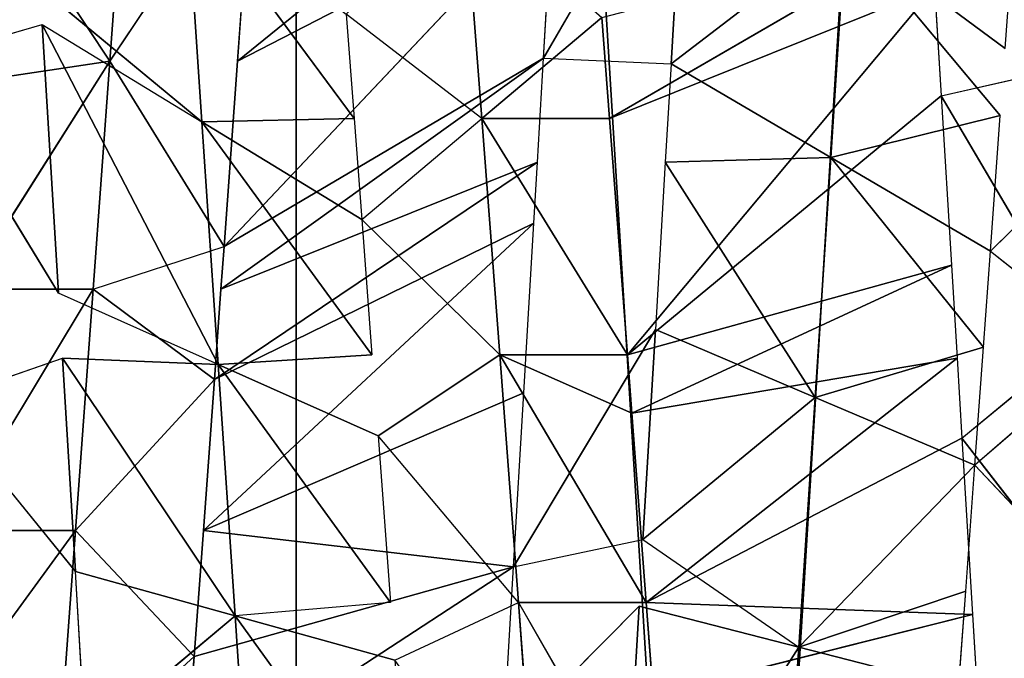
# Model space of a CAD drawing. Extents: x 143 to 263, y -61 to 82.
# Tile 309 of 656: x 156.061 to 156.735, y 72.486 to 72.923. Entities that reach past the tile are written whole.
import ezdxf

# ---------------------------------------------------------------- set-up
doc = ezdxf.new("R2010")
doc.units = 0
doc.header["$LTSCALE"] = 25.4
doc.layers.get('0').update_dxf_attribs({"color": 13, "linetype": 'CONTINUOUS'})

# ---------------------------------------------------------------- blocks, each defined once
blk = doc.blocks.new('ICE-BALL-8126_STL')
at = {"color": 41}
for p, q in [((9.4681, -47.13778, 93.45457), (9.37523, -47.04354, 93.49136)), ((9.4681, -47.13778, 93.45457), (9.53372, -47.05505, 93.43259)), ((9.53372, -47.05505, 93.43259), (9.61473, -47.14847, 93.40977)), ((9.59622, -47.15735, 96.84064), (9.71895, -47.06244, 96.86255)), ((9.70089, -47.06728, 93.39053), (9.61473, -47.14847, 93.40977)), ((9.3618, -47.17157, 96.77552), (9.52729, -47.07402, 96.82475)), ((9.59622, -47.15735, 96.84064), (9.52729, -47.07402, 96.82475)), ((9.3618, -47.17157, 96.77552), (9.3421, -47.08527, 96.76858)), ((9.32922, -47.12772, 93.51218), (9.24834, -47.23709, 93.34087)), ((9.24834, -47.23709, 93.34087), (9.37523, -47.13105, 93.49136)), ((9.37523, -47.13105, 93.49136), (9.40396, -47.24715, 93.27632)), ((9.37523, -47.13105, 93.49136), (9.40396, -47.24715, 93.27632)), ((9.4681, -47.13778, 93.45457), (9.37523, -47.13105, 93.49136)), ((9.4681, -47.13778, 93.45457), (9.40396, -47.24715, 93.27632)), ((9.4681, -47.13778, 93.45457), (9.40396, -47.24715, 93.27632)), ((9.40396, -47.24715, 93.27632), (9.53372, -47.14256, 93.43259)), ((9.40396, -47.24715, 93.27632), (9.53372, -47.14256, 93.43259)), ((9.53372, -47.14256, 93.43259), (9.4681, -47.13778, 93.45457)), ((9.53372, -47.14256, 93.43259), (9.56827, -47.25784, 93.22611)), ((9.61473, -47.14847, 93.40977), (9.53372, -47.14256, 93.43259)), ((9.53372, -47.14256, 93.43259), (9.56827, -47.25784, 93.22611)), ((9.56827, -47.25784, 93.22611), (9.61473, -47.14847, 93.40977)), ((9.56827, -47.25784, 93.22611), (9.61473, -47.14847, 93.40977)), ((9.59622, -47.15735, 96.84064), (9.71701, -47.15006, 96.86227)), ((9.70089, -47.15478, 93.39053), (9.61473, -47.14847, 93.40977)), ((9.73927, -47.26903, 93.19176), (9.61473, -47.14847, 93.40977)), ((9.73927, -47.26903, 93.19176), (9.61473, -47.14847, 93.40977)), ((9.70878, -47.37354, 96.4768), (9.71701, -47.15006, 96.86227)), ((9.70878, -47.37354, 96.4768), (9.71701, -47.15006, 96.86227)), ((9.71701, -47.15006, 96.86227), (9.80369, -47.14484, 96.87301)), ((9.77199, -47.36881, 96.48739), (9.71701, -47.15006, 96.86227)), ((9.77199, -47.36881, 96.48739), (9.71701, -47.15006, 96.86227)), ((9.54135, -47.16067, 96.82821), (9.59622, -47.15735, 96.84064)), ((9.70878, -47.37354, 96.4768), (9.59622, -47.15735, 96.84064)), ((9.70878, -47.37354, 96.4768), (9.59622, -47.15735, 96.84064)), ((9.70089, -47.15478, 93.39053), (9.73927, -47.26903, 93.19176)), ((9.70089, -47.15478, 93.39053), (9.73927, -47.26903, 93.19176)), ((9.76732, -47.15966, 93.37912), (9.70089, -47.15478, 93.39053)), ((9.4776, -47.16453, 96.81163), (9.54135, -47.16067, 96.82821)), ((9.5791, -47.38328, 96.44659), (9.54135, -47.16067, 96.82821)), ((9.5791, -47.38328, 96.44659), (9.54135, -47.16067, 96.82821)), ((9.70878, -47.37354, 96.4768), (9.54135, -47.16067, 96.82821)), ((9.70878, -47.37354, 96.4768), (9.54135, -47.16067, 96.82821)), ((9.76732, -47.15966, 93.37912), (9.73927, -47.26903, 93.19176)), ((9.76732, -47.15966, 93.37912), (9.73927, -47.26903, 93.19176)), ((9.3618, -47.17157, 96.77552), (9.4776, -47.16453, 96.81163)), ((9.53906, -47.3863, 96.43488), (9.4776, -47.16453, 96.81163)), ((9.53906, -47.3863, 96.43488), (9.4776, -47.16453, 96.81163)), ((9.5791, -47.38328, 96.44659), (9.4776, -47.16453, 96.81163)), ((9.5791, -47.38328, 96.44659), (9.4776, -47.16453, 96.81163)), ((9.28755, -47.17609, 96.7481), (9.3618, -47.17157, 96.77552)), ((9.37718, -47.39854, 96.37531), (9.28755, -47.17609, 96.7481)), ((9.37718, -47.39854, 96.37531), (9.28755, -47.17609, 96.7481)), ((9.53906, -47.3863, 96.43488), (9.28755, -47.17609, 96.7481)), ((9.53906, -47.3863, 96.43488), (9.28755, -47.17609, 96.7481)), ((9.53906, -47.3863, 96.43488), (9.3618, -47.17157, 96.77552)), ((9.53906, -47.3863, 96.43488), (9.3618, -47.17157, 96.77552)), ((9.37718, -47.39854, 96.37531), (9.24944, -47.17842, 96.73268)), ((9.37718, -47.39854, 96.37531), (9.24944, -47.17842, 96.73268)), ((9.40396, -47.24715, 93.27632), (9.24834, -47.23709, 93.34087)), ((9.40396, -47.24715, 93.27632), (9.24834, -47.23709, 93.34087)), ((9.33983, -47.35653, 93.09806), (9.24834, -47.23709, 93.34087)), ((9.33983, -47.35653, 93.09806), (9.24834, -47.23709, 93.34087)), ((9.33983, -47.35653, 93.09806), (9.40396, -47.24715, 93.27632)), ((9.33983, -47.35653, 93.09806), (9.40396, -47.24715, 93.27632)), ((9.56827, -47.25784, 93.22611), (9.40396, -47.24715, 93.27632)), ((9.56827, -47.25784, 93.22611), (9.40396, -47.24715, 93.27632)), ((9.40711, -47.36047, 93.07523), (9.40396, -47.24715, 93.27632)), ((9.40711, -47.36047, 93.07523), (9.40396, -47.24715, 93.27632)), ((9.40711, -47.36047, 93.07523), (9.56827, -47.25784, 93.22611)), ((9.40711, -47.36047, 93.07523), (9.56827, -47.25784, 93.22611)), ((9.52182, -47.36722, 93.04245), (9.56827, -47.25784, 93.22611)), ((9.52182, -47.36722, 93.04245), (9.56827, -47.25784, 93.22611)), ((9.56827, -47.25784, 93.22611), (9.73927, -47.26903, 93.19176)), ((9.66559, -47.37571, 93.0118), (9.56827, -47.25784, 93.22611)), ((9.56827, -47.25784, 93.22611), (9.73927, -47.26903, 93.19176)), ((9.66559, -47.37571, 93.0118), (9.56827, -47.25784, 93.22611)), ((9.66559, -47.37571, 93.0118), (9.73927, -47.26903, 93.19176)), ((9.71121, -47.37841, 93.00442), (9.73927, -47.26903, 93.19176)), ((9.91461, -47.28057, 93.17442), (9.73927, -47.26903, 93.19176)), ((9.73927, -47.26903, 93.19176), (9.93029, -47.39143, 92.98415)), ((9.73927, -47.26903, 93.19176), (9.93029, -47.39143, 92.98415)), ((9.91461, -47.28057, 93.17442), (9.73927, -47.26903, 93.19176)), ((9.16746, -47.34647, 93.16957), (9.33983, -47.35653, 93.09806)), ((9.33588, -47.4438, 93.09949), (9.16746, -47.34647, 93.16957)), ((9.16746, -47.34647, 93.16957), (9.33983, -47.35653, 93.09806)), ((9.33588, -47.4438, 93.09949), (9.33983, -47.35653, 93.09806)), ((9.33983, -47.35653, 93.09806), (9.40711, -47.36047, 93.07523)), ((9.40711, -47.36047, 93.07523), (9.52182, -47.36722, 93.04245)), ((9.70878, -47.46104, 96.4768), (9.8834, -47.3605, 96.49969)), ((9.52182, -47.36722, 93.04245), (9.66559, -47.37571, 93.0118)), ((9.6842, -47.46431, 93.00865), (9.52182, -47.36722, 93.04245)), ((9.52182, -47.36722, 93.04245), (9.66559, -47.37571, 93.0118)), ((9.70878, -47.37354, 96.4768), (9.77199, -47.36881, 96.48739)), ((9.53906, -47.4738, 96.43488), (9.70878, -47.37354, 96.4768)), ((9.53906, -47.4738, 96.43488), (9.70878, -47.37354, 96.4768)), ((9.5791, -47.38328, 96.44659), (9.70878, -47.37354, 96.4768)), ((9.5791, -47.38328, 96.44659), (9.70878, -47.37354, 96.4768)), ((9.6842, -47.46431, 93.00865), (9.66559, -47.37571, 93.0118)), ((9.70878, -47.46104, 96.4768), (9.70878, -47.37354, 96.4768)), ((9.71121, -47.37841, 93.00442), (9.93029, -47.39143, 92.98415)), ((9.80525, -47.47149, 92.99266), (9.71121, -47.37841, 93.00442)), ((9.71121, -47.37841, 93.00442), (9.93029, -47.39143, 92.98415)), ((9.37718, -47.39854, 96.37531), (9.53906, -47.3863, 96.43488)), ((9.37718, -47.39854, 96.37531), (9.53906, -47.3863, 96.43488)), ((9.53906, -47.3863, 96.43488), (9.5791, -47.38328, 96.44659)), ((9.5791, -47.38328, 96.44659), (9.53906, -47.4738, 96.43488)), ((9.53906, -47.4738, 96.43488), (9.53906, -47.3863, 96.43488)), ((9.30796, -47.4038, 96.3434), (9.37718, -47.39854, 96.37531)), ((9.37718, -47.39854, 96.37531), (9.37718, -47.48604, 96.37531)), ((9.37718, -47.48604, 96.37531), (9.30796, -47.4038, 96.3434)), ((9.15968, -47.43352, 93.17326), (9.33802, -47.65335, 93.50806)), ((9.15968, -47.43352, 93.17326), (9.33802, -47.65335, 93.50806)), ((9.22668, -47.43742, 93.14281), (9.33802, -47.65335, 93.50806)), ((9.22668, -47.43742, 93.14281), (9.33802, -47.65335, 93.50806)), ((9.22668, -47.43742, 93.14281), (9.46492, -47.66255, 93.45572)), ((9.22668, -47.43742, 93.14281), (9.46492, -47.66255, 93.45572)), ((9.33588, -47.4438, 93.09949), (9.22668, -47.43742, 93.14281)), ((9.33588, -47.4438, 93.09949), (9.46492, -47.66255, 93.45572)), ((9.33588, -47.4438, 93.09949), (9.46492, -47.66255, 93.45572)), ((9.33588, -47.4438, 93.09949), (9.49403, -47.66467, 93.4455)), ((9.33588, -47.4438, 93.09949), (9.49403, -47.66467, 93.4455)), ((9.40711, -47.44798, 93.07523), (9.33588, -47.4438, 93.09949)), ((9.40711, -47.44798, 93.07523), (9.49403, -47.66467, 93.4455)), ((9.40711, -47.44798, 93.07523), (9.49403, -47.66467, 93.4455)), ((9.40711, -47.44798, 93.07523), (9.55598, -47.66918, 93.42584)), ((9.40711, -47.44798, 93.07523), (9.55598, -47.66918, 93.42584)), ((9.4489, -47.45043, 93.06241), (9.40711, -47.44798, 93.07523)), ((9.4489, -47.45043, 93.06241), (9.55598, -47.66918, 93.42584)), ((9.4489, -47.45043, 93.06241), (9.55598, -47.66918, 93.42584)), ((9.4489, -47.45043, 93.06241), (9.65931, -47.67673, 93.39918)), ((9.4489, -47.45043, 93.06241), (9.65931, -47.67673, 93.39918)), ((9.56521, -47.45728, 93.03201), (9.4489, -47.45043, 93.06241)), ((9.8834, -47.448, 96.49969), (9.70878, -47.46104, 96.4768)), ((9.8834, -47.448, 96.49969), (9.70878, -47.46104, 96.4768)), ((9.56521, -47.45728, 93.03201), (9.65931, -47.67673, 93.39918)), ((9.56521, -47.45728, 93.03201), (9.65931, -47.67673, 93.39918)), ((9.6842, -47.46431, 93.00865), (9.56521, -47.45728, 93.03201)), ((9.53906, -47.4738, 96.43488), (9.70878, -47.46104, 96.4768)), ((9.53906, -47.4738, 96.43488), (9.70878, -47.46104, 96.4768)), ((9.70878, -47.46104, 96.4768), (9.59453, -47.55712, 96.45081)), ((9.65931, -47.67673, 93.39918), (9.6842, -47.46431, 93.00865)), ((9.65931, -47.67673, 93.39918), (9.6842, -47.46431, 93.00865)), ((9.6842, -47.46431, 93.00865), (9.74556, -47.68306, 93.38254)), ((9.6842, -47.46431, 93.00865), (9.74556, -47.68306, 93.38254)), ((9.6842, -47.46431, 93.00865), (9.83126, -47.68936, 93.37089)), ((9.6842, -47.46431, 93.00865), (9.83126, -47.68936, 93.37089)), ((9.80525, -47.47149, 92.99266), (9.6842, -47.46431, 93.00865)), ((9.74826, -47.54559, 96.48373), (9.70878, -47.46104, 96.4768)), ((9.53906, -47.4738, 96.43488), (9.37718, -47.48604, 96.37531)), ((9.53906, -47.4738, 96.43488), (9.37718, -47.48604, 96.37531)), ((9.44637, -47.5683, 96.40325), (9.53906, -47.4738, 96.43488)), ((9.53906, -47.4738, 96.43488), (9.59453, -47.55712, 96.45081)), ((9.22569, -47.49759, 96.29997), (9.37718, -47.48604, 96.37531)), ((9.22569, -47.49759, 96.29997), (9.37718, -47.48604, 96.37531)), ((9.37718, -47.48604, 96.37531), (9.30573, -47.57898, 96.34231)), ((9.44637, -47.5683, 96.40325), (9.37718, -47.48604, 96.37531)), ((9.71791, -47.65496, 96.67072), (9.8834, -47.5355, 96.49969)), ((9.71791, -47.65496, 96.67072), (9.8834, -47.5355, 96.49969)), ((9.74826, -47.54559, 96.48373), (9.71791, -47.65496, 96.67072)), ((9.70878, -47.54854, 96.4768), (9.54564, -47.66649, 96.63383)), ((9.70878, -47.54854, 96.4768), (9.54564, -47.66649, 96.63383)), ((9.59453, -47.55712, 96.45081), (9.70878, -47.54854, 96.4768)), ((9.70878, -47.54854, 96.4768), (9.71791, -47.65496, 96.67072)), ((9.53906, -47.56129, 96.43488), (9.37962, -47.67767, 96.58054)), ((9.53906, -47.56129, 96.43488), (9.37962, -47.67767, 96.58054)), ((9.44637, -47.5683, 96.40325), (9.53906, -47.56129, 96.43488)), ((9.54564, -47.66649, 96.63383), (9.53906, -47.56129, 96.43488)), ((9.59453, -47.55712, 96.45081), (9.54564, -47.66649, 96.63383)), ((9.37718, -47.57354, 96.37531), (9.44637, -47.5683, 96.40325)), ((9.44637, -47.5683, 96.40325), (9.37962, -47.67767, 96.58054)), ((9.44637, -47.5683, 96.40325), (9.37962, -47.67767, 96.58054)), ((9.37718, -47.57354, 96.37531), (9.22202, -47.68835, 96.51225)), ((9.37718, -47.57354, 96.37531), (9.22202, -47.68835, 96.51225)), ((9.30573, -47.57898, 96.34231), (9.37718, -47.57354, 96.37531)), ((9.37962, -47.67767, 96.58054), (9.37718, -47.57354, 96.37531)), ((9.37962, -47.67767, 96.58054), (9.37718, -47.57354, 96.37531)), ((0, -47.61319, 112.57052), (23, -47.61319, 112.57052)), ((0, -47.61319, 112.57052), (23, -47.61319, 112.57052)), ((23, -47.61319, 77.2953), (0, -47.61319, 77.2953)), ((23, -47.61319, 77.2953), (0, -47.61319, 77.2953)), ((9.1915, -47.64251, 93.58579), (9.33802, -47.74086, 93.50806)), ((9.89393, -47.64324, 96.69027), (9.71791, -47.65496, 96.67072)), ((9.89393, -47.64324, 96.69027), (9.71791, -47.65496, 96.67072)), ((9.33802, -47.65335, 93.50806), (9.29239, -47.65006, 93.53017)), ((9.46492, -47.66255, 93.45572), (9.33802, -47.65335, 93.50806)), ((9.71791, -47.65496, 96.67072), (9.54135, -47.77317, 96.8282)), ((9.71791, -47.65496, 96.67072), (9.54135, -47.77317, 96.8282)), ((9.54564, -47.66649, 96.63383), (9.71791, -47.65496, 96.67072)), ((9.54564, -47.66649, 96.63383), (9.71791, -47.65496, 96.67072)), ((9.68755, -47.76434, 96.85772), (9.71791, -47.65496, 96.67072)), ((9.68755, -47.76434, 96.85772), (9.71791, -47.65496, 96.67072)), ((9.80371, -47.75734, 96.87301), (9.71791, -47.65496, 96.67072)), ((9.80371, -47.75734, 96.87301), (9.71791, -47.65496, 96.67072)), ((9.33802, -47.74086, 93.50806), (9.46492, -47.66255, 93.45572)), ((9.49403, -47.66467, 93.4455), (9.46492, -47.66255, 93.45572)), ((9.49403, -47.75217, 93.4455), (9.46492, -47.66255, 93.45572)), ((9.31286, -47.78705, 96.75784), (9.54564, -47.66649, 96.63383)), ((9.31286, -47.78705, 96.75784), (9.54564, -47.66649, 96.63383)), ((9.37962, -47.67767, 96.58054), (9.54564, -47.66649, 96.63383)), ((9.37962, -47.67767, 96.58054), (9.54564, -47.66649, 96.63383)), ((9.55598, -47.66918, 93.42584), (9.49403, -47.66467, 93.4455)), ((9.49403, -47.75217, 93.4455), (9.55598, -47.66918, 93.42584)), ((9.54564, -47.66649, 96.63383), (9.49675, -47.77587, 96.81686)), ((9.54564, -47.66649, 96.63383), (9.54135, -47.77317, 96.8282)), ((9.65931, -47.67673, 93.39918), (9.55598, -47.66918, 93.42584)), ((9.65931, -47.76423, 93.39918), (9.55598, -47.66918, 93.42584)), ((9.22202, -47.68835, 96.51225), (9.37962, -47.67767, 96.58054)), ((9.22202, -47.68835, 96.51225), (9.37962, -47.67767, 96.58054)), ((9.28754, -47.78859, 96.7481), (9.37962, -47.67767, 96.58054)), ((9.31286, -47.78705, 96.75784), (9.37962, -47.67767, 96.58054)), ((9.74556, -47.68306, 93.38254), (9.65931, -47.67673, 93.39918)), ((9.65931, -47.76423, 93.39918), (9.74556, -47.68306, 93.38254)), ((9.83126, -47.68936, 93.37089), (9.74556, -47.68306, 93.38254)), ((9.83126, -47.77686, 93.37089), (9.74556, -47.68306, 93.38254)), ((9.33802, -47.74086, 93.50806), (9.1915, -47.73001, 93.58579)), ((9.33802, -47.74086, 93.50806), (9.1915, -47.73001, 93.58579)), ((9.21893, -47.81962, 93.5697), (9.33802, -47.74086, 93.50806)), ((9.21893, -47.81962, 93.5697), (9.33802, -47.74086, 93.50806)), ((9.49403, -47.75217, 93.4455), (9.33802, -47.74086, 93.50806)), ((9.49403, -47.75217, 93.4455), (9.33802, -47.74086, 93.50806)), ((9.49403, -47.83966, 93.4455), (9.33802, -47.74086, 93.50806)), ((9.49403, -47.83966, 93.4455), (9.33802, -47.74086, 93.50806)), ((9.35115, -47.8293, 93.50204), (9.33802, -47.74086, 93.50806)), ((9.35115, -47.8293, 93.50204), (9.33802, -47.74086, 93.50806)), ((9.65931, -47.76423, 93.39918), (9.49403, -47.75217, 93.4455)), ((9.65931, -47.76423, 93.39918), (9.49403, -47.75217, 93.4455)), ((9.49403, -47.83966, 93.4455), (9.49403, -47.75217, 93.4455)), ((9.49403, -47.83966, 93.4455), (9.49403, -47.75217, 93.4455)), ((9.80371, -47.75734, 96.87301), (9.68755, -47.76434, 96.85772)), ((9.68755, -47.76434, 96.85772), (9.54135, -47.77317, 96.8282)), ((9.68755, -47.76434, 96.85772), (9.54135, -47.77317, 96.8282)), ((9.57102, -47.85887, 96.83514), (9.68755, -47.76434, 96.85772)), ((9.65931, -47.76423, 93.39918), (9.83126, -47.77686, 93.37089)), ((9.79249, -47.86151, 93.37556), (9.65931, -47.76423, 93.39918)), ((9.65931, -47.76423, 93.39918), (9.83126, -47.77686, 93.37089)), ((9.79249, -47.86151, 93.37556), (9.65931, -47.76423, 93.39918)), ((9.65931, -47.85173, 93.39918), (9.65931, -47.76423, 93.39918)), ((9.65931, -47.85173, 93.39918), (9.65931, -47.76423, 93.39918)), ((9.49675, -47.77587, 96.81686), (9.31286, -47.78705, 96.75784)), ((9.49675, -47.77587, 96.81686), (9.31286, -47.78705, 96.75784)), ((9.33782, -47.87303, 96.76704), (9.49675, -47.77587, 96.81686)), ((9.57102, -47.85887, 96.83514), (9.54135, -47.77317, 96.8282)), ((9.33782, -47.87303, 96.76704), (9.31286, -47.78705, 96.75784))]:
    blk.add_line(p, q, dxfattribs=at)
mesh = blk.add_polyface(dxfattribs=at)
corners = [(23, -45.5517, 117.2876), (0, -47.61319, 112.57052), (23, -47.61319, 112.57052), (0, -45.5517, 117.2876)]
mesh.append_faces([[corners[k] for k in face] for face in [(0, 1, 2), (1, 0, 3)]], dxfattribs={"vtx0": -1, "color": 41})
mesh = blk.add_polyface(dxfattribs=at)
corners = [(23, -47.61319, 77.2953), (0, -45.5517, 72.57822), (23, -45.5517, 72.57822), (0, -47.61319, 77.2953)]
mesh.append_faces([[corners[k] for k in face] for face in [(0, 1, 2), (1, 0, 3)]], dxfattribs={"vtx0": -1, "color": 41})
mesh = blk.add_polyface(dxfattribs=at)
corners = [(0, -47.97406, 84.91157), (21.2, -46.66827, 80.03829), (0, -46.66827, 80.03829), (21.2, -47.97406, 84.91157)]
mesh.append_faces([[corners[k] for k in face] for face in [(0, 1, 2), (1, 0, 3)]], dxfattribs={"vtx0": -1, "color": 41})
mesh = blk.add_polyface(dxfattribs=at)
corners = [(0, -46.66827, 109.82753), (21.2, -47.97406, 104.95425), (0, -47.97406, 104.95425), (21.2, -46.66827, 109.82753)]
mesh.append_faces([[corners[k] for k in face] for face in [(0, 1, 2), (1, 0, 3)]], dxfattribs={"vtx0": -1, "color": 41})
mesh = blk.add_polyface(dxfattribs=at)
corners = [(9.87403, -47.16752, 93.36685), (9.70089, -46.97978, 93.39053), (9.70089, -47.06728, 93.39053), (9.87403, -47.08002, 93.36685)]
mesh.append_faces([[corners[k] for k in face] for face in [(0, 1, 2), (1, 0, 3)]], dxfattribs={"vtx0": -1, "color": 41})
mesh = blk.add_polyface(dxfattribs=at)
corners = [(9.53372, -47.05505, 93.43259), (9.37523, -47.04354, 93.49136), (9.4681, -47.13778, 93.45457)]
mesh.append_faces([[corners[k] for k in face] for face in [(0, 1, 2)]], dxfattribs={"color": 41})
mesh = blk.add_polyface(dxfattribs=at)
corners = [(9.70089, -47.06728, 93.39053), (9.53372, -47.05505, 93.43259), (9.61473, -47.14847, 93.40977)]
mesh.append_faces([[corners[k] for k in face] for face in [(0, 1, 2)]], dxfattribs={"color": 41})
mesh = blk.add_polyface(dxfattribs=at)
corners = [(9.71895, -47.06244, 96.86255), (9.59622, -47.15735, 96.84064), (9.52729, -47.07402, 96.82475)]
mesh.append_faces([[corners[k] for k in face] for face in [(0, 1, 2)]], dxfattribs={"color": 41})
mesh = blk.add_polyface(dxfattribs=at)
corners = [(9.52729, -47.07402, 96.82475), (9.3618, -47.17157, 96.77552), (9.3421, -47.08527, 96.76858)]
mesh.append_faces([[corners[k] for k in face] for face in [(0, 1, 2)]], dxfattribs={"color": 41})
mesh = blk.add_polyface(dxfattribs=at)
corners = [(9.22685, -47.12022, 93.5652), (9.24834, -47.23709, 93.34087), (9.32922, -47.12772, 93.51218)]
mesh.append_faces([[corners[k] for k in face] for face in [(0, 1, 2)]], dxfattribs={"color": 41})
mesh = blk.add_polyface(dxfattribs=at)
corners = [(9.37523, -47.13105, 93.49136), (9.24834, -47.23709, 93.34087), (9.40396, -47.24715, 93.27632)]
mesh.append_faces([[corners[k] for k in face] for face in [(0, 1, 2)]], dxfattribs={"color": 41})
mesh = blk.add_polyface(dxfattribs=at)
corners = [(9.37523, -47.13105, 93.49136), (9.40396, -47.24715, 93.27632), (9.4681, -47.13778, 93.45457)]
mesh.append_faces([[corners[k] for k in face] for face in [(0, 1, 2)]], dxfattribs={"color": 41})
mesh = blk.add_polyface(dxfattribs=at)
corners = [(9.4681, -47.13778, 93.45457), (9.40396, -47.24715, 93.27632), (9.53372, -47.14256, 93.43259)]
mesh.append_faces([[corners[k] for k in face] for face in [(0, 1, 2)]], dxfattribs={"color": 41})
mesh = blk.add_polyface(dxfattribs=at)
corners = [(9.53372, -47.14256, 93.43259), (9.40396, -47.24715, 93.27632), (9.56827, -47.25784, 93.22611)]
mesh.append_faces([[corners[k] for k in face] for face in [(0, 1, 2)]], dxfattribs={"color": 41})
mesh = blk.add_polyface(dxfattribs=at)
corners = [(9.53372, -47.14256, 93.43259), (9.56827, -47.25784, 93.22611), (9.61473, -47.14847, 93.40977)]
mesh.append_faces([[corners[k] for k in face] for face in [(0, 1, 2)]], dxfattribs={"color": 41})
mesh = blk.add_polyface(dxfattribs=at)
corners = [(9.61473, -47.14847, 93.40977), (9.56827, -47.25784, 93.22611), (9.73927, -47.26903, 93.19176)]
mesh.append_faces([[corners[k] for k in face] for face in [(0, 1, 2)]], dxfattribs={"color": 41})
mesh = blk.add_polyface(dxfattribs=at)
corners = [(9.71701, -47.15006, 96.86227), (9.70878, -47.37354, 96.4768), (9.59622, -47.15735, 96.84064)]
mesh.append_faces([[corners[k] for k in face] for face in [(0, 1, 2)]], dxfattribs={"color": 41})
mesh = blk.add_polyface(dxfattribs=at)
corners = [(9.61473, -47.14847, 93.40977), (9.73927, -47.26903, 93.19176), (9.70089, -47.15478, 93.39053)]
mesh.append_faces([[corners[k] for k in face] for face in [(0, 1, 2)]], dxfattribs={"color": 41})
mesh = blk.add_polyface(dxfattribs=at)
corners = [(9.71701, -47.15006, 96.86227), (9.77199, -47.36881, 96.48739), (9.70878, -47.37354, 96.4768)]
mesh.append_faces([[corners[k] for k in face] for face in [(0, 1, 2)]], dxfattribs={"color": 41})
mesh = blk.add_polyface(dxfattribs=at)
corners = [(9.80369, -47.14484, 96.87301), (9.77199, -47.36881, 96.48739), (9.71701, -47.15006, 96.86227)]
mesh.append_faces([[corners[k] for k in face] for face in [(0, 1, 2)]], dxfattribs={"color": 41})
mesh = blk.add_polyface(dxfattribs=at)
corners = [(9.59622, -47.15735, 96.84064), (9.70878, -47.37354, 96.4768), (9.54135, -47.16067, 96.82821)]
mesh.append_faces([[corners[k] for k in face] for face in [(0, 1, 2)]], dxfattribs={"color": 41})
mesh = blk.add_polyface(dxfattribs=at)
corners = [(9.70089, -47.15478, 93.39053), (9.73927, -47.26903, 93.19176), (9.76732, -47.15966, 93.37912)]
mesh.append_faces([[corners[k] for k in face] for face in [(0, 1, 2)]], dxfattribs={"color": 41})
mesh = blk.add_polyface(dxfattribs=at)
corners = [(9.54135, -47.16067, 96.82821), (9.5791, -47.38328, 96.44659), (9.4776, -47.16453, 96.81163)]
mesh.append_faces([[corners[k] for k in face] for face in [(0, 1, 2)]], dxfattribs={"color": 41})
mesh = blk.add_polyface(dxfattribs=at)
corners = [(9.54135, -47.16067, 96.82821), (9.70878, -47.37354, 96.4768), (9.5791, -47.38328, 96.44659)]
mesh.append_faces([[corners[k] for k in face] for face in [(0, 1, 2)]], dxfattribs={"color": 41})
mesh = blk.add_polyface(dxfattribs=at)
corners = [(9.76732, -47.15966, 93.37912), (9.73927, -47.26903, 93.19176), (9.91461, -47.28057, 93.17442)]
mesh.append_faces([[corners[k] for k in face] for face in [(0, 1, 2)]], dxfattribs={"color": 41})
mesh = blk.add_polyface(dxfattribs=at)
corners = [(9.4776, -47.16453, 96.81163), (9.53906, -47.3863, 96.43488), (9.3618, -47.17157, 96.77552)]
mesh.append_faces([[corners[k] for k in face] for face in [(0, 1, 2)]], dxfattribs={"color": 41})
mesh = blk.add_polyface(dxfattribs=at)
corners = [(9.4776, -47.16453, 96.81163), (9.5791, -47.38328, 96.44659), (9.53906, -47.3863, 96.43488)]
mesh.append_faces([[corners[k] for k in face] for face in [(0, 1, 2)]], dxfattribs={"color": 41})
mesh = blk.add_polyface(dxfattribs=at)
corners = [(9.28755, -47.17609, 96.7481), (9.37718, -47.39854, 96.37531), (9.24944, -47.17842, 96.73268)]
mesh.append_faces([[corners[k] for k in face] for face in [(0, 1, 2)]], dxfattribs={"color": 41})
mesh = blk.add_polyface(dxfattribs=at)
corners = [(9.3618, -47.17157, 96.77552), (9.53906, -47.3863, 96.43488), (9.28755, -47.17609, 96.7481)]
mesh.append_faces([[corners[k] for k in face] for face in [(0, 1, 2)]], dxfattribs={"color": 41})
mesh = blk.add_polyface(dxfattribs=at)
corners = [(9.28755, -47.17609, 96.7481), (9.53906, -47.3863, 96.43488), (9.37718, -47.39854, 96.37531)]
mesh.append_faces([[corners[k] for k in face] for face in [(0, 1, 2)]], dxfattribs={"color": 41})
mesh = blk.add_polyface(dxfattribs=at)
corners = [(9.24944, -47.17842, 96.73268), (9.37718, -47.39854, 96.37531), (9.30796, -47.4038, 96.3434)]
mesh.append_faces([[corners[k] for k in face] for face in [(0, 1, 2)]], dxfattribs={"color": 41})
mesh = blk.add_polyface(dxfattribs=at)
corners = [(9.24834, -47.23709, 93.34087), (9.16746, -47.34647, 93.16957), (9.33983, -47.35653, 93.09806)]
mesh.append_faces([[corners[k] for k in face] for face in [(0, 1, 2)]], dxfattribs={"color": 41})
mesh = blk.add_polyface(dxfattribs=at)
corners = [(9.24834, -47.23709, 93.34087), (9.33983, -47.35653, 93.09806), (9.40396, -47.24715, 93.27632)]
mesh.append_faces([[corners[k] for k in face] for face in [(0, 1, 2)]], dxfattribs={"color": 41})
mesh = blk.add_polyface(dxfattribs=at)
corners = [(9.40396, -47.24715, 93.27632), (9.33983, -47.35653, 93.09806), (9.40711, -47.36047, 93.07523)]
mesh.append_faces([[corners[k] for k in face] for face in [(0, 1, 2)]], dxfattribs={"color": 41})
mesh = blk.add_polyface(dxfattribs=at)
corners = [(9.40396, -47.24715, 93.27632), (9.40711, -47.36047, 93.07523), (9.56827, -47.25784, 93.22611)]
mesh.append_faces([[corners[k] for k in face] for face in [(0, 1, 2)]], dxfattribs={"color": 41})
mesh = blk.add_polyface(dxfattribs=at)
corners = [(9.56827, -47.25784, 93.22611), (9.40711, -47.36047, 93.07523), (9.52182, -47.36722, 93.04245)]
mesh.append_faces([[corners[k] for k in face] for face in [(0, 1, 2)]], dxfattribs={"color": 41})
mesh = blk.add_polyface(dxfattribs=at)
corners = [(9.56827, -47.25784, 93.22611), (9.52182, -47.36722, 93.04245), (9.66559, -47.37571, 93.0118)]
mesh.append_faces([[corners[k] for k in face] for face in [(0, 1, 2)]], dxfattribs={"color": 41})
mesh = blk.add_polyface(dxfattribs=at)
corners = [(9.56827, -47.25784, 93.22611), (9.66559, -47.37571, 93.0118), (9.73927, -47.26903, 93.19176)]
mesh.append_faces([[corners[k] for k in face] for face in [(0, 1, 2)]], dxfattribs={"color": 41})
mesh = blk.add_polyface(dxfattribs=at)
corners = [(9.73927, -47.26903, 93.19176), (9.71121, -47.37841, 93.00442), (9.93029, -47.39143, 92.98415)]
mesh.append_faces([[corners[k] for k in face] for face in [(0, 1, 2)]], dxfattribs={"color": 41})
mesh = blk.add_polyface(dxfattribs=at)
corners = [(9.73927, -47.26903, 93.19176), (9.93029, -47.39143, 92.98415), (9.91461, -47.28057, 93.17442)]
mesh.append_faces([[corners[k] for k in face] for face in [(0, 1, 2)]], dxfattribs={"color": 41})
mesh = blk.add_polyface(dxfattribs=at)
corners = [(9.33983, -47.35653, 93.09806), (9.16746, -47.34647, 93.16957), (9.33588, -47.4438, 93.09949)]
mesh.append_faces([[corners[k] for k in face] for face in [(0, 1, 2)]], dxfattribs={"color": 41})
mesh = blk.add_polyface(dxfattribs=at)
corners = [(9.8834, -47.448, 96.49969), (9.70878, -47.46104, 96.4768), (9.8834, -47.3605, 96.49969)]
mesh.append_faces([[corners[k] for k in face] for face in [(0, 1, 2)]], dxfattribs={"color": 41})
mesh = blk.add_polyface(dxfattribs=at)
corners = [(9.6842, -47.46431, 93.00865), (9.66559, -47.37571, 93.0118), (9.52182, -47.36722, 93.04245)]
mesh.append_faces([[corners[k] for k in face] for face in [(0, 1, 2)]], dxfattribs={"color": 41})
mesh = blk.add_polyface(dxfattribs=at)
corners = [(9.70878, -47.37354, 96.4768), (9.53906, -47.4738, 96.43488), (9.5791, -47.38328, 96.44659)]
mesh.append_faces([[corners[k] for k in face] for face in [(0, 1, 2)]], dxfattribs={"color": 41})
mesh = blk.add_polyface(dxfattribs=at)
corners = [(9.70878, -47.46104, 96.4768), (9.53906, -47.4738, 96.43488), (9.70878, -47.37354, 96.4768)]
mesh.append_faces([[corners[k] for k in face] for face in [(0, 1, 2)]], dxfattribs={"color": 41})
mesh = blk.add_polyface(dxfattribs=at)
corners = [(9.93029, -47.39143, 92.98415), (9.71121, -47.37841, 93.00442), (9.80525, -47.47149, 92.99266)]
mesh.append_faces([[corners[k] for k in face] for face in [(0, 1, 2)]], dxfattribs={"color": 41})
mesh = blk.add_polyface(dxfattribs=at)
corners = [(9.53906, -47.3863, 96.43488), (9.37718, -47.48604, 96.37531), (9.37718, -47.39854, 96.37531), (9.53906, -47.4738, 96.43488)]
mesh.append_faces([[corners[k] for k in face] for face in [(0, 1, 2), (1, 0, 3)]], dxfattribs={"vtx0": -1, "color": 41})
mesh = blk.add_polyface(dxfattribs=at)
corners = [(9.37718, -47.48604, 96.37531), (9.22569, -47.49759, 96.29997), (9.30796, -47.4038, 96.3434)]
mesh.append_faces([[corners[k] for k in face] for face in [(0, 1, 2)]], dxfattribs={"color": 41})
mesh = blk.add_polyface(dxfattribs=at)
corners = [(9.29239, -47.65006, 93.53017), (9.33802, -47.65335, 93.50806), (9.15968, -47.43352, 93.17326)]
mesh.append_faces([[corners[k] for k in face] for face in [(0, 1, 2)]], dxfattribs={"color": 41})
mesh = blk.add_polyface(dxfattribs=at)
corners = [(9.33802, -47.65335, 93.50806), (9.22668, -47.43742, 93.14281), (9.15968, -47.43352, 93.17326)]
mesh.append_faces([[corners[k] for k in face] for face in [(0, 1, 2)]], dxfattribs={"color": 41})
mesh = blk.add_polyface(dxfattribs=at)
corners = [(9.33802, -47.65335, 93.50806), (9.46492, -47.66255, 93.45572), (9.22668, -47.43742, 93.14281)]
mesh.append_faces([[corners[k] for k in face] for face in [(0, 1, 2)]], dxfattribs={"color": 41})
mesh = blk.add_polyface(dxfattribs=at)
corners = [(9.46492, -47.66255, 93.45572), (9.33588, -47.4438, 93.09949), (9.22668, -47.43742, 93.14281)]
mesh.append_faces([[corners[k] for k in face] for face in [(0, 1, 2)]], dxfattribs={"color": 41})
mesh = blk.add_polyface(dxfattribs=at)
corners = [(9.46492, -47.66255, 93.45572), (9.49403, -47.66467, 93.4455), (9.33588, -47.4438, 93.09949)]
mesh.append_faces([[corners[k] for k in face] for face in [(0, 1, 2)]], dxfattribs={"color": 41})
mesh = blk.add_polyface(dxfattribs=at)
corners = [(9.49403, -47.66467, 93.4455), (9.40711, -47.44798, 93.07523), (9.33588, -47.4438, 93.09949)]
mesh.append_faces([[corners[k] for k in face] for face in [(0, 1, 2)]], dxfattribs={"color": 41})
mesh = blk.add_polyface(dxfattribs=at)
corners = [(9.49403, -47.66467, 93.4455), (9.55598, -47.66918, 93.42584), (9.40711, -47.44798, 93.07523)]
mesh.append_faces([[corners[k] for k in face] for face in [(0, 1, 2)]], dxfattribs={"color": 41})
mesh = blk.add_polyface(dxfattribs=at)
corners = [(9.55598, -47.66918, 93.42584), (9.4489, -47.45043, 93.06241), (9.40711, -47.44798, 93.07523)]
mesh.append_faces([[corners[k] for k in face] for face in [(0, 1, 2)]], dxfattribs={"color": 41})
mesh = blk.add_polyface(dxfattribs=at)
corners = [(9.55598, -47.66918, 93.42584), (9.65931, -47.67673, 93.39918), (9.4489, -47.45043, 93.06241)]
mesh.append_faces([[corners[k] for k in face] for face in [(0, 1, 2)]], dxfattribs={"color": 41})
mesh = blk.add_polyface(dxfattribs=at)
corners = [(9.65931, -47.67673, 93.39918), (9.56521, -47.45728, 93.03201), (9.4489, -47.45043, 93.06241)]
mesh.append_faces([[corners[k] for k in face] for face in [(0, 1, 2)]], dxfattribs={"color": 41})
mesh = blk.add_polyface(dxfattribs=at)
corners = [(9.8834, -47.448, 96.49969), (9.74826, -47.54559, 96.48373), (9.70878, -47.46104, 96.4768)]
mesh.append_faces([[corners[k] for k in face] for face in [(0, 1, 2)]], dxfattribs={"color": 41})
mesh = blk.add_polyface(dxfattribs=at)
corners = [(9.65931, -47.67673, 93.39918), (9.6842, -47.46431, 93.00865), (9.56521, -47.45728, 93.03201)]
mesh.append_faces([[corners[k] for k in face] for face in [(0, 1, 2)]], dxfattribs={"color": 41})
mesh = blk.add_polyface(dxfattribs=at)
corners = [(9.70878, -47.46104, 96.4768), (9.59453, -47.55712, 96.45081), (9.53906, -47.4738, 96.43488)]
mesh.append_faces([[corners[k] for k in face] for face in [(0, 1, 2)]], dxfattribs={"color": 41})
mesh = blk.add_polyface(dxfattribs=at)
corners = [(9.65931, -47.67673, 93.39918), (9.74556, -47.68306, 93.38254), (9.6842, -47.46431, 93.00865)]
mesh.append_faces([[corners[k] for k in face] for face in [(0, 1, 2)]], dxfattribs={"color": 41})
mesh = blk.add_polyface(dxfattribs=at)
corners = [(9.74556, -47.68306, 93.38254), (9.83126, -47.68936, 93.37089), (9.6842, -47.46431, 93.00865)]
mesh.append_faces([[corners[k] for k in face] for face in [(0, 1, 2)]], dxfattribs={"color": 41})
mesh = blk.add_polyface(dxfattribs=at)
corners = [(9.83126, -47.68936, 93.37089), (9.80525, -47.47149, 92.99266), (9.6842, -47.46431, 93.00865)]
mesh.append_faces([[corners[k] for k in face] for face in [(0, 1, 2)]], dxfattribs={"color": 41})
mesh = blk.add_polyface(dxfattribs=at)
corners = [(9.53906, -47.4738, 96.43488), (9.44637, -47.5683, 96.40325), (9.37718, -47.48604, 96.37531)]
mesh.append_faces([[corners[k] for k in face] for face in [(0, 1, 2)]], dxfattribs={"color": 41})
mesh = blk.add_polyface(dxfattribs=at)
corners = [(9.37718, -47.48604, 96.37531), (9.30573, -47.57898, 96.34231), (9.22569, -47.49759, 96.29997)]
mesh.append_faces([[corners[k] for k in face] for face in [(0, 1, 2)]], dxfattribs={"color": 41})
mesh = blk.add_polyface(dxfattribs=at)
corners = [(9.71791, -47.65496, 96.67072), (9.74826, -47.54559, 96.48373), (9.8834, -47.5355, 96.49969)]
mesh.append_faces([[corners[k] for k in face] for face in [(0, 1, 2)]], dxfattribs={"color": 41})
mesh = blk.add_polyface(dxfattribs=at)
corners = [(9.89393, -47.64324, 96.69027), (9.71791, -47.65496, 96.67072), (9.8834, -47.5355, 96.49969)]
mesh.append_faces([[corners[k] for k in face] for face in [(0, 1, 2)]], dxfattribs={"color": 41})
mesh = blk.add_polyface(dxfattribs=at)
corners = [(9.71791, -47.65496, 96.67072), (9.54564, -47.66649, 96.63383), (9.70878, -47.54854, 96.4768)]
mesh.append_faces([[corners[k] for k in face] for face in [(0, 1, 2)]], dxfattribs={"color": 41})
mesh = blk.add_polyface(dxfattribs=at)
corners = [(9.54564, -47.66649, 96.63383), (9.59453, -47.55712, 96.45081), (9.70878, -47.54854, 96.4768)]
mesh.append_faces([[corners[k] for k in face] for face in [(0, 1, 2)]], dxfattribs={"color": 41})
mesh = blk.add_polyface(dxfattribs=at)
corners = [(9.54564, -47.66649, 96.63383), (9.37962, -47.67767, 96.58054), (9.53906, -47.56129, 96.43488)]
mesh.append_faces([[corners[k] for k in face] for face in [(0, 1, 2)]], dxfattribs={"color": 41})
mesh = blk.add_polyface(dxfattribs=at)
corners = [(9.37962, -47.67767, 96.58054), (9.44637, -47.5683, 96.40325), (9.53906, -47.56129, 96.43488)]
mesh.append_faces([[corners[k] for k in face] for face in [(0, 1, 2)]], dxfattribs={"color": 41})
mesh = blk.add_polyface(dxfattribs=at)
corners = [(9.37962, -47.67767, 96.58054), (9.37718, -47.57354, 96.37531), (9.44637, -47.5683, 96.40325)]
mesh.append_faces([[corners[k] for k in face] for face in [(0, 1, 2)]], dxfattribs={"color": 41})
mesh = blk.add_polyface(dxfattribs=at)
corners = [(9.37962, -47.67767, 96.58054), (9.22202, -47.68835, 96.51225), (9.37718, -47.57354, 96.37531)]
mesh.append_faces([[corners[k] for k in face] for face in [(0, 1, 2)]], dxfattribs={"color": 41})
mesh = blk.add_polyface(dxfattribs=at)
corners = [(9.22202, -47.68835, 96.51225), (9.30573, -47.57898, 96.34231), (9.37718, -47.57354, 96.37531)]
mesh.append_faces([[corners[k] for k in face] for face in [(0, 1, 2)]], dxfattribs={"color": 41})
mesh = blk.add_polyface(dxfattribs=at)
corners = [(23, -47.61319, 112.57052), (0, -49.17873, 107.66647), (23, -49.17873, 107.66647), (0, -47.61319, 112.57052)]
mesh.append_faces([[corners[k] for k in face] for face in [(0, 1, 2), (1, 0, 3)]], dxfattribs={"vtx0": -1, "color": 41})
mesh = blk.add_polyface(dxfattribs=at)
corners = [(23, -49.17873, 82.19936), (0, -47.61319, 77.2953), (23, -47.61319, 77.2953), (0, -49.17873, 82.19936)]
mesh.append_faces([[corners[k] for k in face] for face in [(0, 1, 2), (1, 0, 3)]], dxfattribs={"vtx0": -1, "color": 41})
mesh = blk.add_polyface(dxfattribs=at)
corners = [(9.33802, -47.74086, 93.50806), (9.1915, -47.64251, 93.58579), (9.1915, -47.73001, 93.58579)]
mesh.append_faces([[corners[k] for k in face] for face in [(0, 1, 2)]], dxfattribs={"color": 41})
mesh = blk.add_polyface(dxfattribs=at)
corners = [(9.80371, -47.75734, 96.87301), (9.71791, -47.65496, 96.67072), (9.89393, -47.64324, 96.69027)]
mesh.append_faces([[corners[k] for k in face] for face in [(0, 1, 2)]], dxfattribs={"color": 41})
mesh = blk.add_polyface(dxfattribs=at)
corners = [(9.68755, -47.76434, 96.85772), (9.54135, -47.77317, 96.8282), (9.71791, -47.65496, 96.67072)]
mesh.append_faces([[corners[k] for k in face] for face in [(0, 1, 2)]], dxfattribs={"color": 41})
mesh = blk.add_polyface(dxfattribs=at)
corners = [(9.54135, -47.77317, 96.8282), (9.54564, -47.66649, 96.63383), (9.71791, -47.65496, 96.67072)]
mesh.append_faces([[corners[k] for k in face] for face in [(0, 1, 2)]], dxfattribs={"color": 41})
mesh = blk.add_polyface(dxfattribs=at)
corners = [(9.80371, -47.75734, 96.87301), (9.68755, -47.76434, 96.85772), (9.71791, -47.65496, 96.67072)]
mesh.append_faces([[corners[k] for k in face] for face in [(0, 1, 2)]], dxfattribs={"color": 41})
mesh = blk.add_polyface(dxfattribs=at)
corners = [(9.49403, -47.75217, 93.4455), (9.46492, -47.66255, 93.45572), (9.33802, -47.74086, 93.50806)]
mesh.append_faces([[corners[k] for k in face] for face in [(0, 1, 2)]], dxfattribs={"color": 41})
mesh = blk.add_polyface(dxfattribs=at)
corners = [(9.31286, -47.78705, 96.75784), (9.37962, -47.67767, 96.58054), (9.54564, -47.66649, 96.63383)]
mesh.append_faces([[corners[k] for k in face] for face in [(0, 1, 2)]], dxfattribs={"color": 41})
mesh = blk.add_polyface(dxfattribs=at)
corners = [(9.49675, -47.77587, 96.81686), (9.31286, -47.78705, 96.75784), (9.54564, -47.66649, 96.63383)]
mesh.append_faces([[corners[k] for k in face] for face in [(0, 1, 2)]], dxfattribs={"color": 41})
mesh = blk.add_polyface(dxfattribs=at)
corners = [(9.65931, -47.76423, 93.39918), (9.55598, -47.66918, 93.42584), (9.49403, -47.75217, 93.4455)]
mesh.append_faces([[corners[k] for k in face] for face in [(0, 1, 2)]], dxfattribs={"color": 41})
mesh = blk.add_polyface(dxfattribs=at)
corners = [(9.28754, -47.78859, 96.7481), (9.22202, -47.68835, 96.51225), (9.37962, -47.67767, 96.58054)]
mesh.append_faces([[corners[k] for k in face] for face in [(0, 1, 2)]], dxfattribs={"color": 41})
mesh = blk.add_polyface(dxfattribs=at)
corners = [(9.83126, -47.77686, 93.37089), (9.74556, -47.68306, 93.38254), (9.65931, -47.76423, 93.39918)]
mesh.append_faces([[corners[k] for k in face] for face in [(0, 1, 2)]], dxfattribs={"color": 41})
mesh = blk.add_polyface(dxfattribs=at)
corners = [(9.33802, -47.74086, 93.50806), (9.1915, -47.73001, 93.58579), (9.21893, -47.81962, 93.5697)]
mesh.append_faces([[corners[k] for k in face] for face in [(0, 1, 2)]], dxfattribs={"color": 41})
mesh = blk.add_polyface(dxfattribs=at)
corners = [(9.35115, -47.8293, 93.50204), (9.33802, -47.74086, 93.50806), (9.21893, -47.81962, 93.5697)]
mesh.append_faces([[corners[k] for k in face] for face in [(0, 1, 2)]], dxfattribs={"color": 41})
mesh = blk.add_polyface(dxfattribs=at)
corners = [(9.49403, -47.75217, 93.4455), (9.33802, -47.74086, 93.50806), (9.49403, -47.83966, 93.4455)]
mesh.append_faces([[corners[k] for k in face] for face in [(0, 1, 2)]], dxfattribs={"color": 41})
mesh = blk.add_polyface(dxfattribs=at)
corners = [(9.49403, -47.83966, 93.4455), (9.33802, -47.74086, 93.50806), (9.35115, -47.8293, 93.50204)]
mesh.append_faces([[corners[k] for k in face] for face in [(0, 1, 2)]], dxfattribs={"color": 41})
mesh = blk.add_polyface(dxfattribs=at)
corners = [(9.65931, -47.85173, 93.39918), (9.49403, -47.75217, 93.4455), (9.49403, -47.83966, 93.4455), (9.65931, -47.76423, 93.39918)]
mesh.append_faces([[corners[k] for k in face] for face in [(0, 1, 2), (1, 0, 3)]], dxfattribs={"vtx0": -1, "color": 41})
mesh = blk.add_polyface(dxfattribs=at)
corners = [(9.68755, -47.76434, 96.85772), (9.57102, -47.85887, 96.83514), (9.54135, -47.77317, 96.8282)]
mesh.append_faces([[corners[k] for k in face] for face in [(0, 1, 2)]], dxfattribs={"color": 41})
mesh = blk.add_polyface(dxfattribs=at)
corners = [(9.83126, -47.77686, 93.37089), (9.65931, -47.76423, 93.39918), (9.79249, -47.86151, 93.37556)]
mesh.append_faces([[corners[k] for k in face] for face in [(0, 1, 2)]], dxfattribs={"color": 41})
mesh = blk.add_polyface(dxfattribs=at)
corners = [(9.79249, -47.86151, 93.37556), (9.65931, -47.76423, 93.39918), (9.65931, -47.85173, 93.39918)]
mesh.append_faces([[corners[k] for k in face] for face in [(0, 1, 2)]], dxfattribs={"color": 41})
mesh = blk.add_polyface(dxfattribs=at)
corners = [(9.49675, -47.77587, 96.81686), (9.33782, -47.87303, 96.76704), (9.31286, -47.78705, 96.75784)]
mesh.append_faces([[corners[k] for k in face] for face in [(0, 1, 2)]], dxfattribs={"color": 41})

msp = doc.modelspace()

# ---------------------------------------------------------------- block references
at = {"color": 0, "rotation": 270}
msp.add_blockref('ICE-BALL-8126_STL', (203.86356, 82.23263), dxfattribs=at)

doc.saveas('drawing.dxf')
